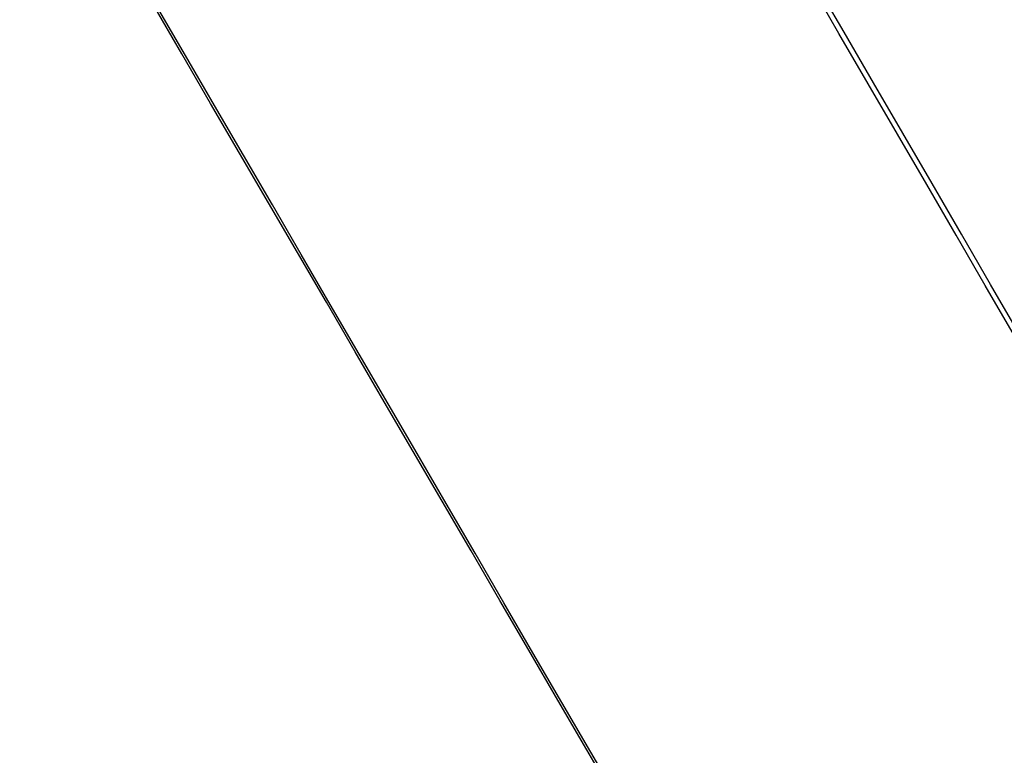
# Model space of a CAD drawing. Header units: millimetres. Extents: x -453 to 576, y -2105 to -925.
# Tile 318 of 656: x 475 to 499, y -2087 to -2069. Entities that reach past the tile are written whole.
import ezdxf

# ---------------------------------------------------------------- set-up
doc = ezdxf.new("R2010")
doc.units = ezdxf.units.MM
doc.layers.add('1', color=7, linetype='Continuous')
doc.layers.add('4', color=7, linetype='Continuous')

# ---------------------------------------------------------------- blocks, each defined once
blk = doc.blocks.new('Bloque 18')
at = {"layer": '4', "color": 253, "true_color": 0x98aaaf}
for points, knots in [([(-292.447, 589.456, -133.028), (-262.136, 537.384, -134.84), (-200.948, 432.281, -138.494), (-139.739, 327.19, -142.022), (-108.851, 274.166, -143.802)], [6.058865, 6.058865, 6.058865, 6.058865, 186.895647, 371.073285, 371.073285, 371.073285, 371.073285]), ([(-292.34, 589.383, -130.315), (-262.051, 537.351, -131.869), (-200.882, 432.284, -135.003), (-139.699, 327.224, -138.017), (-108.811, 274.193, -139.536)], [6.128047, 6.128047, 6.128047, 6.128047, 186.808109, 370.982318, 370.982318, 370.982318, 370.982318]), ([(-305.956, 584.41, -134.624), (-275.311, 531.612, -136.479), (-213.859, 425.744, -140.198), (-152.369, 319.897, -143.657), (-121.543, 266.837, -145.392)], [3.673328, 3.673328, 3.673328, 3.673328, 186.895647, 371.074285, 371.074285, 371.074285, 371.074285]), ([(-305.82, 584.425, -131.912), (-275.187, 531.65, -133.505), (-213.742, 425.799, -136.699), (-152.267, 319.964, -139.643), (-121.441, 266.897, -141.119)], [3.681166, 3.681166, 3.681166, 3.681166, 186.808109, 370.985148, 370.985148, 370.985148, 370.985148]), ([(-330.246, 570.385, -140.754), (-299.731, 517.514, -142.662), (-238.541, 411.494, -146.493), (-177.307, 305.5, -149.795), (-146.611, 252.365, -151.453)], [3.673751, 3.673751, 3.673751, 3.673751, 186.895647, 371.07354, 371.07354, 371.07354, 371.07354]), ([(-330.041, 570.441, -138.024), (-299.537, 517.592, -139.669), (-238.352, 411.586, -142.971), (-177.131, 305.601, -145.762), (-146.433, 252.457, -147.164)], [3.681096, 3.681096, 3.681096, 3.681096, 186.808109, 370.993244, 370.993244, 370.993244, 370.993244])]:
    blk.add_open_spline(points, degree=3, knots=knots, dxfattribs=at)
for points in [[(-95.967, 281.603, -142.873), (-269.084, 578.092, -132.618)], [(-269.084, 578.092, -131.811), (-95.983, 281.635, -140.608)], [(-95.983, 281.635, -140.608), (-269.084, 578.092, -131.811)], [(-269.084, 578.092, -132.618), (-95.967, 281.603, -142.873)], [(-96.921, 281.08, -143.856), (-270.027, 577.575, -133.606)], [(-96.921, 281.08, -143.856), (-270.027, 577.575, -133.606)], [(-269.866, 577.606, -130.815), (-96.765, 281.149, -139.61)], [(-96.765, 281.149, -139.61), (-269.866, 577.606, -130.815)]]:
    blk.add_open_spline(points, degree=1, dxfattribs=at)
blk = doc.blocks.new('ADMI22F8DEB74KCX_39_1_1_1_1_1_1')
at = {"layer": '4', "color": 253, "true_color": 0x98aaaf}
blk.add_blockref('Bloque 18', (0, 0), dxfattribs=at)

msp = doc.modelspace()

# ---------------------------------------------------------------- block references
at = {"layer": '1', "rotation": 180}
msp.add_blockref('ADMI22F8DEB74KCX_39_1_1_1_1_1_1', (206.749, -1514.47, 232.846), dxfattribs=at)

doc.saveas('drawing.dxf')
